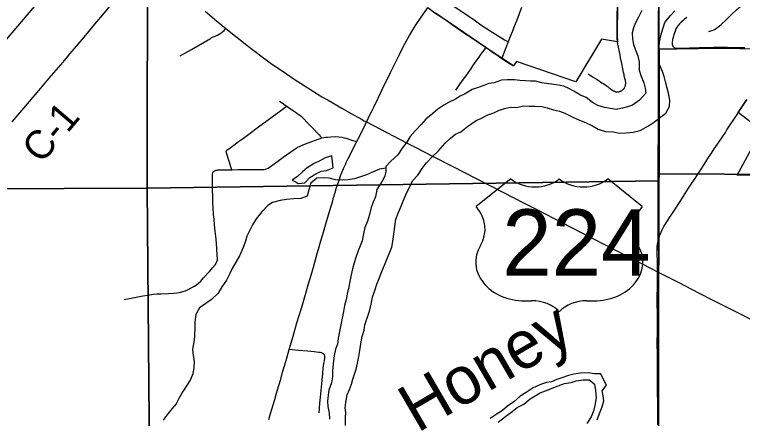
# Model space of a CAD drawing. Extents: x 0 to 34, y 0 to 22.
# Drawn here: x 3.064 to 3.787, y 15.009 to 15.41 of the extents above; entities that cross this region are included whole.
import ezdxf

# ---------------------------------------------------------------- set-up
doc = ezdxf.new("R2010")
doc.units = 0
for name, color, linetype in [('GM_X_City_Street', 7, 'Continuous'), ('GM_X_Corporation', 7, 'Continuous'), ('GM_X_County_Road', 7, 'Continuous'), ('GM_X_County_Road_Text', 7, 'Continuous'), ('GM_X_Major_River', 7, 'Continuous'), ('GM_X_Major_River_Text', 7, 'Continuous'), ('GM_X_Minor_Lake', 7, 'Continuous'), ('GM_X_Minor_River', 7, 'Continuous'), ('GM_X_Rail_Line', 7, 'Continuous'), ('GM_X_State_Route', 7, 'Continuous'), ('GM_X_Township_Road', 7, 'Continuous'), ('GM_X_US_Location', 7, 'Continuous'), ('GM_X_US_Route', 7, 'Continuous'), ('GM_X_US_Shield', 7, 'Continuous')]:
    doc.layers.add(name, color=color, linetype=linetype)

msp = doc.modelspace()

# ---------------------------------------------------------------- linework, layer by layer
at = {"layer": 'GM_X_City_Street'}
for points in [[(3.66257, 15.38271), (3.66248, 15.38398), (3.66234, 15.38566), (3.66225, 15.38941), (3.66229, 15.3925), (3.6623, 15.39581), (3.66238, 15.40886), (3.66236, 15.41178), (3.66241, 15.41561), (3.66273, 15.43479), (3.66283, 15.44596), (3.66291, 15.45314)], [(3.48312, 15.42983), (3.48429, 15.42905), (3.48955, 15.42563), (3.49544, 15.42169), (3.50246, 15.41687), (3.50802, 15.41311), (3.50833, 15.41291), (3.51193, 15.41056), (3.52033, 15.40479), (3.52695, 15.40007), (3.536, 15.39408), (3.55047, 15.38496), (3.55109, 15.38461), (3.55169, 15.38429), (3.55224, 15.38407), (3.55297, 15.38379), (3.55365, 15.38356), (3.55427, 15.38334)], [(3.54775, 15.36671), (3.54823, 15.36791), (3.55064, 15.37416), (3.55188, 15.37733), (3.55427, 15.38334), (3.55602, 15.38774), (3.55734, 15.39093), (3.55851, 15.3939), (3.55979, 15.39711), (3.56279, 15.40492), (3.56773, 15.41767)], [(3.75323, 15.39343), (3.75507, 15.39393), (3.7564, 15.39431), (3.75811, 15.39501), (3.75956, 15.39577), (3.76108, 15.39685), (3.76314, 15.3984), (3.76572, 15.40065), (3.76999, 15.40464), (3.77267, 15.40715), (3.7765, 15.41076), (3.78005, 15.41426), (3.78319, 15.41718), (3.78491, 15.41842), (3.78672, 15.41955)], [(3.73124, 15.40743), (3.73023, 15.40655), (3.7291, 15.40558), (3.72769, 15.4044), (3.7256, 15.40256), (3.72415, 15.40095), (3.72249, 15.39912), (3.72146, 15.39758), (3.72059, 15.39595), (3.71963, 15.39367), (3.71852, 15.39045), (3.71772, 15.38747), (3.71743, 15.38638), (3.7172, 15.38543), (3.71705, 15.38439), (3.71694, 15.38326), (3.71691, 15.38245), (3.71688, 15.38167), (3.71697, 15.3806), (3.71711, 15.37977), (3.71731, 15.37916), (3.71768, 15.37847), (3.71805, 15.37801), (3.7185, 15.37765), (3.71903, 15.37734), (3.71958, 15.37715), (3.72105, 15.37684), (3.72289, 15.37666), (3.72508, 15.37666), (3.73037, 15.37691), (3.73409, 15.37708), (3.74373, 15.37734), (3.75772, 15.37766), (3.76549, 15.37771), (3.7717, 15.37766), (3.77884, 15.37752), (3.78907, 15.37733)]]:
    msp.add_lwpolyline(points, dxfattribs=at)
at = {"layer": 'GM_X_Corporation'}
for points in [[(3.70332, 15.74532), (3.70377, 15.25213), (3.70371, 15.24512), (3.19551, 15.23797), (3.19629, 15.74328), (3.70316, 15.74798)], [(4.22989, 15.74816), (4.22309, 15.24934), (3.70377, 15.25213), (3.70332, 15.74532)], [(3.19629, 15.74328), (3.19551, 15.23797), (2.70155, 15.23601), (2.70763, 15.74147)], [(3.70377, 15.25213), (4.22309, 15.24934), (4.21755, 14.74349), (3.70275, 14.74227), (3.70371, 15.24512)], [(3.19551, 15.23797), (3.70371, 15.24512), (3.70275, 14.74227), (3.19987, 14.73736)], [(2.70155, 15.23601), (3.19551, 15.23797), (3.19987, 14.73736), (3.19438, 14.73721), (2.70022, 14.73337)]]:
    msp.add_lwpolyline(points, close=True, dxfattribs=at)
for points in [[(3.6628, 15.45278), (3.66216, 15.38901), (3.66246, 15.38298), (3.64679, 15.38564), (3.62119, 15.34339), (3.56244, 15.36364), (3.5592, 15.35942), (3.54764, 15.36699), (3.53196, 15.37764), (3.48196, 15.41155)], [(3.70258, 15.00309), (3.70261, 15.01364), (3.70248, 15.02389), (3.70221, 15.03695), (3.70218, 15.06089), (3.70215, 15.07177), (3.70202, 15.0842), (3.7021, 15.0957), (3.70217, 15.10782), (3.70208, 15.12896), (3.70211, 15.14046), (3.70217, 15.14793), (3.70224, 15.15519), (3.70209, 15.16519), (3.70197, 15.17341), (3.70207, 15.17902), (3.70234, 15.18246), (3.70277, 15.18526), (3.70306, 15.18655), (3.70333, 15.37577), (3.70345, 15.45291)], [(3.70258, 15.00309), (3.70261, 15.01364), (3.70248, 15.02389), (3.70221, 15.03695), (3.70218, 15.06089), (3.70215, 15.07177), (3.70202, 15.0842), (3.7021, 15.0957), (3.70217, 15.10782), (3.70208, 15.12896), (3.70211, 15.14046), (3.70217, 15.14793), (3.70224, 15.15519), (3.70209, 15.16519), (3.70197, 15.17341), (3.70207, 15.17902), (3.70234, 15.18246), (3.70277, 15.18526), (3.70306, 15.18655), (3.70333, 15.37577), (3.70345, 15.45291)], [(3.80258, 15.37594), (3.76459, 15.37664), (3.72166, 15.37588), (3.70333, 15.37577), (3.70345, 15.45291)], [(3.8011, 15.29838), (3.78217, 15.31299), (3.79029, 15.32495)], [(3.93329, 15.25063), (3.78134, 15.2506), (3.79741, 15.28043)]]:
    msp.add_lwpolyline(points, dxfattribs=at)
at = {"layer": 'GM_X_County_Road'}
for points in [[(3.06164, 15.30369), (3.07131, 15.31504), (3.09002, 15.33706), (3.09852, 15.34695), (3.10979, 15.3602), (3.11571, 15.367), (3.11902, 15.37112), (3.12358, 15.37661), (3.12538, 15.37873), (3.13471, 15.38956), (3.14376, 15.40061), (3.1498, 15.4077), (3.16006, 15.41978), (3.16683, 15.4279), (3.17161, 15.43361), (3.17601, 15.43884), (3.1802, 15.44385), (3.18635, 15.45126), (3.19384, 15.46038), (3.19708, 15.46432)], [(3.22831, 15.36919), (3.23297, 15.37179), (3.23972, 15.37554), (3.24596, 15.37904), (3.25843, 15.38652), (3.2596, 15.38726), (3.2604, 15.38774), (3.2612, 15.38811), (3.26217, 15.38847), (3.2631, 15.38883), (3.26442, 15.38933), (3.26556, 15.38981), (3.26706, 15.39067), (3.26801, 15.39124), (3.26923, 15.39206), (3.27001, 15.39265), (3.27083, 15.39336), (3.27202, 15.39451), (3.27372, 15.39629)], [(3.78228, 15.31271), (3.78966, 15.32361), (3.79114, 15.32575)], [(3.70317, 15.18627), (3.70358, 15.18805), (3.70452, 15.19105), (3.70555, 15.19368), (3.7069, 15.19652), (3.7087, 15.19981), (3.71143, 15.20435), (3.71586, 15.21113), (3.71985, 15.21706), (3.72478, 15.22459), (3.73311, 15.23771), (3.73634, 15.24265), (3.73953, 15.24761), (3.74226, 15.25176), (3.74546, 15.25672), (3.74779, 15.26039), (3.75018, 15.26402), (3.75237, 15.2674), (3.75574, 15.27261), (3.75843, 15.27679), (3.76177, 15.28167), (3.7674, 15.28987), (3.76964, 15.29324), (3.77118, 15.29564), (3.78119, 15.31098), (3.78228, 15.31271)], [(3.70235, 15.15492), (3.7022, 15.16491), (3.70208, 15.17314), (3.70218, 15.17875), (3.70245, 15.18218), (3.70288, 15.18498), (3.70317, 15.18627)], [(3.70269, 15.00281), (3.70272, 15.01337), (3.70259, 15.02361), (3.70232, 15.03667), (3.70229, 15.06062), (3.70226, 15.07149), (3.70213, 15.08393), (3.70221, 15.09543), (3.70228, 15.10755), (3.70219, 15.12868), (3.70222, 15.14019), (3.70229, 15.14765), (3.70235, 15.15492)]]:
    msp.add_lwpolyline(points, dxfattribs=at)
at = {"layer": 'GM_X_Major_River'}
for points in [[(3.39261, 15.0023), (3.39248, 15.01027), (3.39289, 15.0152), (3.39236, 15.01995), (3.39296, 15.02525), (3.39435, 15.03283), (3.39666, 15.03794), (3.39841, 15.04324), (3.39977, 15.04816), (3.40152, 15.05327), (3.40307, 15.05819), (3.40444, 15.06425), (3.40563, 15.07088), (3.40681, 15.07657), (3.40801, 15.08548), (3.40919, 15.09059), (3.41094, 15.09703), (3.41174, 15.10215), (3.41639, 15.11577), (3.41796, 15.12259), (3.41934, 15.1296), (3.42186, 15.13717), (3.42361, 15.14247), (3.42592, 15.14814), (3.42863, 15.15514), (3.43114, 15.16139), (3.43327, 15.1663), (3.43578, 15.17274), (3.43848, 15.17917), (3.43987, 15.18675), (3.44048, 15.19243), (3.44148, 15.19983), (3.44248, 15.20722), (3.4448, 15.21289), (3.44789, 15.22008), (3.4504, 15.22651), (3.4533, 15.23351), (3.45657, 15.23975), (3.45888, 15.24523), (3.46443, 15.25088), (3.46941, 15.25825), (3.47286, 15.26315), (3.4786, 15.26899), (3.48452, 15.27464), (3.49141, 15.28237), (3.49695, 15.28783), (3.50172, 15.29139), (3.50705, 15.29382), (3.51354, 15.29908), (3.52212, 15.3049), (3.52688, 15.30714), (3.53392, 15.3105), (3.53963, 15.31274), (3.54439, 15.31479), (3.55029, 15.31702), (3.55637, 15.31811), (3.56244, 15.31807), (3.56928, 15.31953), (3.57497, 15.3193), (3.58066, 15.31926), (3.5873, 15.31883), (3.59279, 15.31746), (3.59885, 15.31551), (3.6051, 15.31414), (3.61021, 15.3122), (3.61815, 15.30816), (3.62496, 15.30545), (3.63082, 15.30294), (3.63763, 15.29966), (3.64348, 15.29639), (3.65068, 15.29425), (3.65845, 15.29362), (3.66432, 15.29244), (3.67078, 15.29277), (3.67818, 15.29328), (3.68502, 15.29494), (3.69322, 15.29962), (3.69913, 15.30375), (3.70542, 15.30863), (3.71057, 15.3122), (3.71423, 15.31881), (3.71446, 15.32526), (3.71318, 15.3321), (3.71189, 15.33704), (3.71004, 15.34332), (3.70875, 15.34883), (3.70708, 15.35359), (3.7041, 15.36063), (3.70319, 15.36614), (3.70323, 15.37164), (3.70384, 15.37809), (3.70426, 15.38283), (3.70602, 15.39059), (3.70796, 15.39703), (3.70952, 15.40233), (3.71507, 15.40912), (3.71947, 15.41402)], [(3.68684, 15.41427), (3.68338, 15.40765), (3.6803, 15.4018), (3.67836, 15.39688), (3.677, 15.39195), (3.67753, 15.38607), (3.67844, 15.38056), (3.68011, 15.3758), (3.68272, 15.36933), (3.68419, 15.36287), (3.68413, 15.35509), (3.68561, 15.34958), (3.6886, 15.34253), (3.68989, 15.33721), (3.69061, 15.33227)], [(3.69061, 15.33227), (3.68449, 15.3253), (3.67743, 15.32023), (3.67248, 15.31856), (3.66754, 15.31727), (3.66108, 15.31599), (3.65559, 15.31698), (3.64952, 15.31797), (3.64309, 15.31992), (3.63761, 15.323), (3.63157, 15.32798), (3.62589, 15.3303), (3.61928, 15.33414), (3.61437, 15.33684), (3.60926, 15.33896), (3.60206, 15.34054), (3.59429, 15.34135), (3.58728, 15.34254), (3.58103, 15.34392), (3.57628, 15.34396), (3.57136, 15.34437), (3.56567, 15.3448), (3.56036, 15.34522), (3.55315, 15.34546), (3.54745, 15.34493), (3.54023, 15.34252), (3.53491, 15.34161), (3.52996, 15.33975), (3.52425, 15.3379), (3.51836, 15.33586), (3.51131, 15.33155), (3.50636, 15.32931), (3.50159, 15.32612), (3.49531, 15.32332), (3.49016, 15.32013), (3.48406, 15.3162), (3.4791, 15.31206), (3.47223, 15.30642), (3.46764, 15.30114), (3.4619, 15.29511), (3.45674, 15.28927), (3.45347, 15.2836), (3.44868, 15.27757), (3.44446, 15.27096), (3.43758, 15.26456), (3.43242, 15.25928), (3.43258, 15.25454), (3.43159, 15.24961), (3.42909, 15.2447), (3.42372, 15.23639), (3.42215, 15.22938), (3.41984, 15.22409), (3.41809, 15.2186), (3.41633, 15.21159), (3.41439, 15.20515), (3.41168, 15.19872), (3.41031, 15.19247), (3.40893, 15.18565), (3.407, 15.18073), (3.40525, 15.17562), (3.40293, 15.16919), (3.40099, 15.1637), (3.39943, 15.15783), (3.39806, 15.15196), (3.39668, 15.14533), (3.3957, 15.13984), (3.39452, 15.13434), (3.39314, 15.12733), (3.39158, 15.12127), (3.3904, 15.1154), (3.38921, 15.10896), (3.38802, 15.10232), (3.38646, 15.09551), (3.38527, 15.08849), (3.38447, 15.083), (3.38273, 15.07808), (3.38135, 15.07183), (3.38015, 15.06349), (3.37953, 15.05666), (3.37949, 15.05059), (3.3785, 15.04453), (3.37598, 15.03734), (3.37537, 15.03222), (3.37476, 15.02634), (3.37491, 15.02122), (3.37638, 15.01494), (3.37653, 15.00868)], [(3.64252, 15.008), (3.64465, 15.01405), (3.64717, 15.02068), (3.64911, 15.02692), (3.64839, 15.03186), (3.64728, 15.03661), (3.6515, 15.04227), (3.64907, 15.04741), (3.64589, 15.05351), (3.63963, 15.05356), (3.63375, 15.05455), (3.62578, 15.05423), (3.61933, 15.05333), (3.614, 15.05204), (3.60735, 15.04963), (3.6024, 15.04777), (3.59707, 15.04572), (3.59213, 15.04481), (3.587, 15.04333), (3.57881, 15.0396), (3.57195, 15.0351), (3.56585, 15.03154), (3.55955, 15.02589), (3.55326, 15.02158), (3.54829, 15.01706), (3.54105, 15.01256), (3.53628, 15.00918)], [(3.54404, 15.00571), (3.55148, 15.01134), (3.55796, 15.01623), (3.56311, 15.02017), (3.56959, 15.02354), (3.5757, 15.02862), (3.58065, 15.03161), (3.5858, 15.03461), (3.59113, 15.03685), (3.60349, 15.0415), (3.60996, 15.04391), (3.61642, 15.045), (3.62136, 15.04648), (3.62839, 15.04776), (3.63465, 15.04771), (3.63974, 15.04331), (3.64065, 15.03704), (3.64136, 15.03002), (3.64036, 15.02376), (3.63918, 15.01751), (3.63628, 15.01089), (3.63206, 15.00428)]]:
    msp.add_lwpolyline(points, dxfattribs=at)
at = {"layer": 'GM_X_Minor_Lake'}
for points in [[(3.37881, 15.26993), (3.37234, 15.2679), (3.3672, 15.26509), (3.36149, 15.26229), (3.35462, 15.25797), (3.34985, 15.25421), (3.34489, 15.24951), (3.33974, 15.24575), (3.3434, 15.24371)], [(3.3434, 15.24371), (3.34559, 15.24248), (3.35205, 15.243), (3.35721, 15.24828), (3.36312, 15.25203), (3.36826, 15.25464), (3.37358, 15.25536), (3.38024, 15.25797), (3.37881, 15.26993)]]:
    msp.add_lwpolyline(points, dxfattribs=at)
at = {"layer": 'GM_X_Minor_River'}
msp.add_lwpolyline([(3.43248, 15.25756), (3.42614, 15.25668), (3.41948, 15.25388), (3.41339, 15.25108), (3.40635, 15.24866), (3.40141, 15.247), (3.39533, 15.24609), (3.38907, 15.24595), (3.38262, 15.24619), (3.37637, 15.24794), (3.37049, 15.24818), (3.36423, 15.24784), (3.35812, 15.24277), (3.35599, 15.23633), (3.35442, 15.22989), (3.34814, 15.22766), (3.34093, 15.22734), (3.3341, 15.22663), (3.32764, 15.22573), (3.32003, 15.22351), (3.31527, 15.2207), (3.30953, 15.21429), (3.30398, 15.2075), (3.30033, 15.20146), (3.29725, 15.19541), (3.29456, 15.19031), (3.29338, 15.18538), (3.29087, 15.17895), (3.28739, 15.17063), (3.28375, 15.1644), (3.28009, 15.15797), (3.27759, 15.15306), (3.27451, 15.14663), (3.26972, 15.14002), (3.26626, 15.1336), (3.25938, 15.1272), (3.25385, 15.12345), (3.24756, 15.11894), (3.2439, 15.11252), (3.24309, 15.10531), (3.24287, 15.10038), (3.24261, 15.09033), (3.242, 15.08521), (3.24081, 15.0782), (3.24133, 15.07174), (3.24243, 15.06623), (3.242, 15.05978), (3.24101, 15.05353), (3.23869, 15.04805), (3.23524, 15.04257), (3.23102, 15.03615), (3.22698, 15.02916), (3.22448, 15.02387), (3.22007, 15.01878), (3.21491, 15.01236), (3.21164, 15.00745)], dxfattribs=at)
at = {"layer": 'GM_X_Rail_Line'}
msp.add_lwpolyline([(2.1, 14.2793), (2.17615, 14.36566), (2.49842, 14.73281), (2.80361, 15.08859), (3.07649, 15.40969), (3.30023, 15.67247), (3.32247, 15.69248), (3.34849, 15.71089), (3.38277, 15.73382), (3.4199, 15.75012), (3.47025, 15.76679), (3.52412, 15.78019), (3.64176, 15.80886), (3.72472, 15.82815), (3.7597, 15.83673), (3.78011, 15.84488), (3.80172, 15.85717), (3.81743, 15.87046), (3.87267, 15.94556)], dxfattribs=at)
at = {"layer": 'GM_X_State_Route'}
for points in [[(3.41335, 15.30356), (3.41455, 15.30605), (3.41576, 15.30857), (3.41824, 15.31359), (3.42056, 15.31833), (3.42489, 15.32728), (3.42733, 15.3323), (3.42895, 15.33565), (3.4314, 15.34068), (3.43477, 15.34767), (3.43721, 15.35271), (3.43953, 15.35745), (3.44101, 15.36054), (3.44142, 15.36138), (3.44366, 15.36581), (3.44648, 15.37135), (3.44984, 15.378), (3.45343, 15.3849), (3.45599, 15.38953), (3.45935, 15.39514), (3.46274, 15.40038), (3.46767, 15.40756), (3.47321, 15.41543), (3.47436, 15.41708)], [(3.31645, 15.00839), (3.31748, 15.01195), (3.3191, 15.01762), (3.32126, 15.02482), (3.32228, 15.02819), (3.32415, 15.03441), (3.32637, 15.04199), (3.32823, 15.04832), (3.33007, 15.05521), (3.33352, 15.06691), (3.33659, 15.07762), (3.33692, 15.07875), (3.34046, 15.09083), (3.34429, 15.1042), (3.34875, 15.11869), (3.35276, 15.13241), (3.35379, 15.13599), (3.35552, 15.14196), (3.3583, 15.15151), (3.36066, 15.15956), (3.36452, 15.173), (3.36574, 15.17718), (3.36816, 15.18553), (3.37066, 15.1942), (3.37373, 15.20463), (3.37699, 15.21565), (3.37981, 15.22519), (3.38073, 15.22847), (3.38125, 15.23026), (3.38291, 15.23591), (3.38343, 15.23768), (3.38364, 15.23841), (3.38388, 15.23917), (3.38419, 15.24003), (3.38614, 15.24581), (3.38769, 15.25005), (3.39064, 15.25732), (3.39242, 15.26137), (3.39328, 15.26324), (3.39518, 15.26717), (3.40386, 15.28405), (3.40601, 15.28846), (3.412, 15.30073), (3.41335, 15.30356)]]:
    msp.add_lwpolyline(points, dxfattribs=at)
at = {"layer": 'GM_X_Township_Road'}
for points in [[(3.47436, 15.41708), (3.4811, 15.41195), (3.48207, 15.41127), (3.48742, 15.40786), (3.49244, 15.40452), (3.49985, 15.39939), (3.51182, 15.39112), (3.51704, 15.38765), (3.5241, 15.38285), (3.52946, 15.37916), (3.53207, 15.37736)], [(3.50201, 15.33527), (3.50624, 15.34144), (3.50971, 15.34606), (3.5122, 15.3495), (3.51454, 15.35277), (3.51689, 15.35612), (3.51906, 15.35914), (3.52292, 15.3648), (3.52509, 15.36789), (3.52701, 15.37057), (3.52891, 15.37306), (3.5304, 15.37505), (3.53161, 15.37672), (3.53207, 15.37736)], [(3.53207, 15.37736), (3.53549, 15.37502), (3.53752, 15.37364), (3.54264, 15.37014), (3.54775, 15.36671)], [(3.63331, 15.35135), (3.63776, 15.34852), (3.64224, 15.34563), (3.64696, 15.34255), (3.64775, 15.34209), (3.64847, 15.34163), (3.64986, 15.3407), (3.65126, 15.33977), (3.65231, 15.33906), (3.65331, 15.33833), (3.65436, 15.3375), (3.65539, 15.33671), (3.65703, 15.33558), (3.65846, 15.33459), (3.65886, 15.33436), (3.6596, 15.33399), (3.66016, 15.33375), (3.66061, 15.33358), (3.66102, 15.33347), (3.66138, 15.3334), (3.66216, 15.33334), (3.66261, 15.33335), (3.66302, 15.33338), (3.66394, 15.33353), (3.66426, 15.33362), (3.66466, 15.33375), (3.66531, 15.33401), (3.6657, 15.33419), (3.66599, 15.33433), (3.66649, 15.33462), (3.66684, 15.33484), (3.6671, 15.33501), (3.66765, 15.33544), (3.66804, 15.33578), (3.66852, 15.33628), (3.66877, 15.33658), (3.66903, 15.33691), (3.66922, 15.33719), (3.66943, 15.33753), (3.66979, 15.33817), (3.66998, 15.33855), (3.67015, 15.33894), (3.67033, 15.33944), (3.67045, 15.33982), (3.67058, 15.34042), (3.67065, 15.34078), (3.67073, 15.34158), (3.67074, 15.34204), (3.6707, 15.34291), (3.67062, 15.34364), (3.67043, 15.34476), (3.67025, 15.34563), (3.66933, 15.3494), (3.669, 15.35079), (3.66854, 15.35273), (3.66778, 15.35618), (3.66672, 15.36147), (3.66564, 15.36733), (3.66504, 15.37036), (3.66293, 15.38085), (3.66257, 15.38271)], [(3.54775, 15.36671), (3.55252, 15.3635), (3.55931, 15.35914)], [(3.27962, 15.25612), (3.27868, 15.25915), (3.27735, 15.26352), (3.27678, 15.26526), (3.27574, 15.26855), (3.27432, 15.27304), (3.27418, 15.27368), (3.27414, 15.27421), (3.2742, 15.27468), (3.27432, 15.27502), (3.27459, 15.27538), (3.27501, 15.27574), (3.27659, 15.27693), (3.28171, 15.28061), (3.28646, 15.28412), (3.28845, 15.28562), (3.29021, 15.2869), (3.29647, 15.29152), (3.30625, 15.29868), (3.31473, 15.30501), (3.32102, 15.30957), (3.32702, 15.31401), (3.33109, 15.31703), (3.33223, 15.31788), (3.33415, 15.31931)], [(3.32703, 15.3243), (3.32868, 15.32314), (3.33108, 15.32146), (3.33267, 15.32034), (3.33415, 15.31931)], [(3.33415, 15.31931), (3.33685, 15.31741), (3.34249, 15.31353), (3.34435, 15.31227), (3.34617, 15.31096), (3.34843, 15.30923), (3.3506, 15.30725), (3.3553, 15.30246), (3.35989, 15.29773), (3.36649, 15.29065), (3.36751, 15.28949), (3.36906, 15.2877)], [(3.27962, 15.25612), (3.28583, 15.25622), (3.29452, 15.25633), (3.30261, 15.25638), (3.31165, 15.25654), (3.31326, 15.25672), (3.31423, 15.25701), (3.31569, 15.25775), (3.31804, 15.25932), (3.32541, 15.26454), (3.33065, 15.26846), (3.33811, 15.27403), (3.34247, 15.27697), (3.34459, 15.27821), (3.34821, 15.27993), (3.35277, 15.28186), (3.36906, 15.2877)], [(3.36906, 15.2877), (3.37097, 15.28811), (3.37305, 15.28842), (3.37474, 15.28859), (3.37804, 15.28883), (3.38276, 15.289), (3.38588, 15.28875), (3.38876, 15.28842), (3.39127, 15.2879), (3.39329, 15.28735), (3.39678, 15.28624), (3.39992, 15.28527), (3.40386, 15.28405)], [(3.2648, 15.16472), (3.26516, 15.16567), (3.26536, 15.16665), (3.26544, 15.16795), (3.26527, 15.17107), (3.26487, 15.17785), (3.26406, 15.18739), (3.26381, 15.18985), (3.26331, 15.19508), (3.26258, 15.20154), (3.26202, 15.20705), (3.26158, 15.21167), (3.261, 15.21846), (3.2608, 15.22341), (3.26075, 15.22931), (3.26056, 15.23615), (3.26044, 15.24361), (3.26036, 15.25045), (3.26041, 15.25133), (3.26045, 15.25194), (3.26056, 15.25254), (3.26071, 15.25305), (3.26087, 15.25341), (3.26106, 15.25379), (3.2613, 15.25413), (3.26158, 15.2544), (3.26225, 15.25489)], [(3.26225, 15.25489), (3.26285, 15.25522), (3.26328, 15.2554), (3.26376, 15.25557), (3.26432, 15.25571), (3.26509, 15.25585), (3.26575, 15.25593), (3.2666, 15.25597), (3.27371, 15.25602), (3.27962, 15.25612)], [(3.1728, 15.12737), (3.17982, 15.12881), (3.18959, 15.13057), (3.19786, 15.13197), (3.20183, 15.13253), (3.20524, 15.13287), (3.20931, 15.13306), (3.21669, 15.1332), (3.2219, 15.13349), (3.22523, 15.13386), (3.22788, 15.13442), (3.23121, 15.13534), (3.23361, 15.13609), (3.23645, 15.13726), (3.23947, 15.1388), (3.24262, 15.14059), (3.24484, 15.14213), (3.24663, 15.14361), (3.24885, 15.14565), (3.25162, 15.14873), (3.25748, 15.15527), (3.26056, 15.15873), (3.26299, 15.16172), (3.2648, 15.16472)], [(3.36623, 15.01497), (3.36665, 15.01911), (3.36721, 15.02453), (3.36779, 15.03044), (3.36845, 15.03714), (3.3691, 15.04375), (3.36991, 15.05404), (3.37038, 15.05933), (3.37067, 15.06166), (3.371, 15.0638), (3.37153, 15.06652), (3.37206, 15.06928), (3.37212, 15.06984), (3.37214, 15.07021), (3.37212, 15.07056), (3.37208, 15.07105), (3.37198, 15.07152), (3.37185, 15.07198), (3.37165, 15.07238), (3.37129, 15.07288), (3.37085, 15.07331), (3.37054, 15.07357), (3.37007, 15.07381), (3.36951, 15.07407), (3.36891, 15.07426), (3.36754, 15.0746), (3.36617, 15.07484), (3.36373, 15.07514), (3.36156, 15.07537), (3.35492, 15.07597), (3.34601, 15.07677), (3.33952, 15.07736), (3.33659, 15.07762)]]:
    msp.add_lwpolyline(points, dxfattribs=at)
at = {"layer": 'GM_X_US_Route'}
for points in [[(3.25332, 15.41359), (3.26462, 15.40386), (3.27372, 15.39629), (3.28484, 15.38737), (3.29464, 15.37972), (3.31121, 15.36712), (3.31776, 15.36241), (3.33381, 15.35121), (3.34155, 15.34602), (3.3515, 15.33961), (3.35988, 15.33432), (3.36916, 15.32867), (3.37532, 15.32506), (3.38876, 15.31725), (3.3976, 15.31224), (3.4048, 15.30817), (3.40901, 15.30586)], [(3.40901, 15.30586), (3.41088, 15.30484), (3.41335, 15.30356)], [(3.41335, 15.30356), (3.4539, 15.28261), (3.463, 15.27789), (3.47768, 15.27041), (3.49833, 15.25958), (3.5222, 15.24756), (3.54872, 15.23387), (3.56974, 15.2231), (3.58298, 15.21621), (3.6162, 15.19926), (3.67141, 15.17069), (3.68777, 15.16241), (3.70235, 15.15492)], [(3.70235, 15.15492), (3.72399, 15.14379), (3.74221, 15.13437), (3.75858, 15.12608), (3.77627, 15.11699), (3.78681, 15.11164), (3.83015, 15.08922), (3.86693, 15.07034), (3.88242, 15.06239), (3.93744, 15.03412), (3.97282, 15.01592), (4.00394, 14.99961), (4.0124, 14.99497), (4.03106, 14.98438), (4.04285, 14.97744), (4.05346, 14.97094), (4.08337, 14.95192), (4.09518, 14.94432)]]:
    msp.add_lwpolyline(points, dxfattribs=at)
at = {"layer": 'GM_X_US_Shield'}
for p, q in [((3.55671, 15.24698), (3.52237, 15.21951)), ((3.68717, 15.21951), (3.65284, 15.24698)), ((3.57044, 15.12613), (3.57731, 15.12613)), ((3.63224, 15.12613), (3.6391, 15.12613))]:
    msp.add_line(p, q, dxfattribs=at)
for centre, major_axis, start_param, end_param in [((3.58074, 15.26659), (-0.03433, 0), 0.795399, 2.346194), ((3.6288, 15.26659), (-0.03433, 0), 0.795399, 2.346194), ((3.483, 15.19746), (0.04807, 0), 5.838949, 6.894067), ((3.72654, 15.19746), (-0.04807, 0), 5.672304, 6.727422), ((3.5699, 15.16458), (0.04807, 0), 2.702327, 4.723529), ((3.63964, 15.16458), (-0.04807, 0), 1.559657, 3.580859), ((3.57731, 15.09866), (-0.03433, 0), 3.785094, 4.712389), ((3.63224, 15.09866), (-0.03433, 0), 4.712389, 5.639684)]:
    msp.add_ellipse(centre, major_axis=major_axis, ratio=0.8, start_param=start_param, end_param=end_param, dxfattribs=at)

# ---------------------------------------------------------------- texts
at = {"layer": 'GM_X_County_Road_Text'}
msp.add_text('C-1', height=0.028409, rotation=49.73732, dxfattribs=at).set_placement((3.0907, 15.26118))
at = {"layer": 'GM_X_Major_River_Text'}
msp.add_text('Honey', height=0.047367, rotation=30.22585, dxfattribs=at).set_placement((3.46387, 14.99449))
at = {"layer": 'GM_X_US_Location'}
for s, p in [('0', (3.60482, 15.18376)), ('/', (3.60483, 15.18376))]:
    msp.add_text(s, height=0.0000947, dxfattribs=at).set_placement(p)
msp.add_text('224', height=0.0000947, rotation=0.00001, dxfattribs=at).set_placement((3.57569, 15.16416))
at = {"layer": 'GM_X_US_Shield'}
msp.add_text('224', height=0.065918, dxfattribs=at).set_placement((3.54819, 15.15085))

doc.saveas('drawing.dxf')
